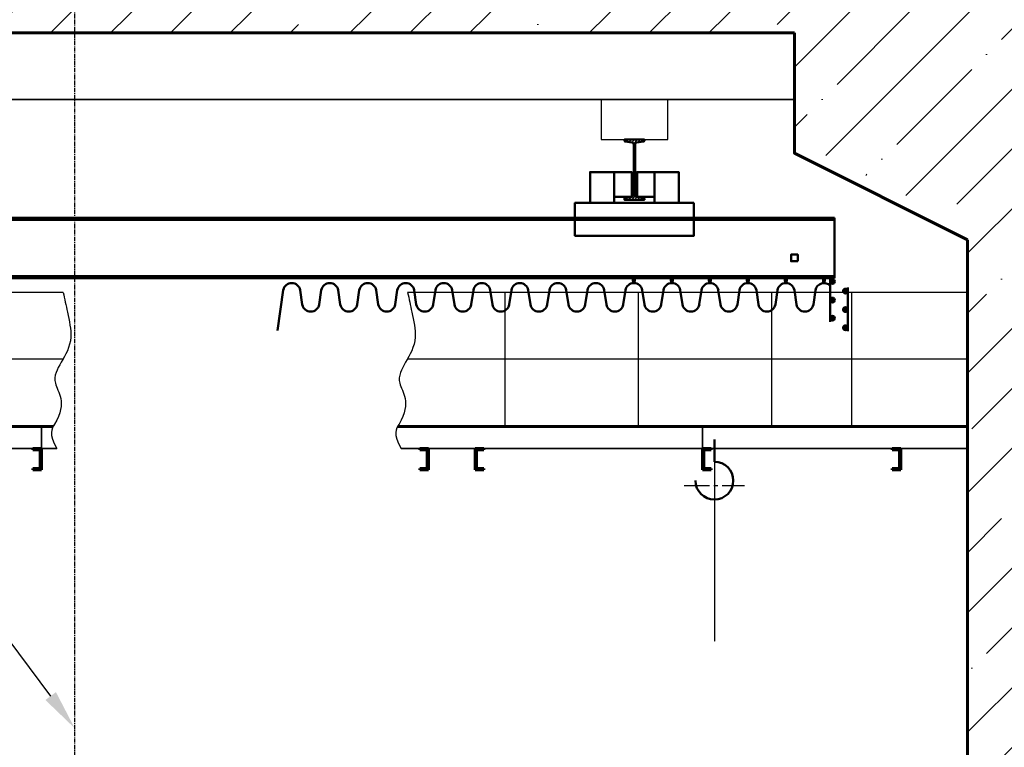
# Model space of a CAD drawing. Header units: millimetres. Extents: x 452087 to 582075, y 10891 to 81641.
# Tile 283 of 311: x 547769 to 555156, y 50680 to 56136. Entities that reach past the tile are written whole.
import ezdxf
from ezdxf import colors
from ezdxf.entities.mleader import LeaderData, LeaderLine
from ezdxf.math import Vec2, Vec3

# ---------------------------------------------------------------- set-up
doc = ezdxf.new("R2010")
doc.units = ezdxf.units.MM
doc.linetypes.add('CENTER2', pattern=[28.575, 19.05, -3.175, 3.175, -3.175])
doc.linetypes.add('осевая', pattern=[50.8, 31.75, -6.35, 6.35, -6.35])
for name, color, linetype, lineweight in [('0.6000', 3, 'Continuous', 60), ('35', 2, 'Continuous', 35), ('ГТО-2_Бетон 0.6', 2, 'Continuous', 60), ('ГТО-2_Бетон_060', 3, 'Continuous', 60), ('ГТО-2_Оси_025', 6, 'осевая', 25), ('ГТО-2_Тонкие 0.25', 7, 'Continuous', 25), ('ГТО-2_Штриховка', 252, 'Continuous', 18), ('ОЗиМ Линии', 7, 'Continuous', 25), ('ОЗиМ Металл', 1, 'Continuous', 50)]:
    doc.layers.add(name, color=color, linetype=linetype, lineweight=lineweight)
for name, color, linetype in [('ГТО-2_Выноски', 7, 'Continuous'), ('ГТО-2_Размеры', 7, 'Continuous'), ('Оси', 4, 'CENTER2')]:
    doc.layers.add(name, color=color, linetype=linetype)
doc.styles.add('MOSOBL (isocpeur)', font='isocpeur.ttf')

# ---------------------------------------------------------------- blocks, each defined once
blk = doc.blocks.new('A$C1B531B00')
at = {"layer": 'ОЗиМ Линии', "linetype": 'ByBlock'}
h = blk.add_hatch(dxfattribs=at)
h.set_pattern_fill('ANSI31', color=256, scale=5)
h.set_pattern_definition([(45, (0, -538.307), (-11.22532, 11.22532), [])])
edge = h.paths.add_edge_path()
edge.add_arc((10478.8, 1656.7), 16, 0, 83.15723, ccw=False)
edge.add_line((10494.8, 1656.7), (10494.8, 1279.4))
edge.add_arc((10478.8, 1279.4), 16, 276.84277, 360, ccw=False)
edge.add_line((10480.7, 1263.5), (10431.2, 1257.6))
edge.add_arc((10432, 1250.6), 7, 96.84277, 180)
edge.add_line((10425, 1250.6), (10425, 1243))
edge.add_line((10425, 1243), (10575, 1243))
edge.add_line((10575, 1243), (10575, 1250.6))
edge.add_arc((10568, 1250.6), 7, 360, 443.15723)
edge.add_line((10568.8, 1257.6), (10519.3, 1263.5))
edge.add_arc((10521.3, 1279.4), 16, 180, 263.15723, ccw=False)
edge.add_line((10505.3, 1279.4), (10505.3, 1656.7))
edge.add_arc((10521.3, 1656.7), 16, 96.84277, 180, ccw=False)
edge.add_line((10519.3, 1672.5), (10568.8, 1678.5))
edge.add_arc((10568, 1685.4), 7, 276.84277, 360)
edge.add_line((10575, 1685.4), (10575, 1693))
edge.add_line((10575, 1693), (10425, 1693))
edge.add_line((10425, 1693), (10425, 1685.4))
edge.add_arc((10432, 1685.4), 7, 180, 263.15723)
edge.add_line((10431.2, 1678.5), (10480.7, 1672.5))
at = {"layer": 'ОЗиМ Металл'}
for points in [[(11969, 629.5, 1), (12003.4, 629.5, 1)], [(12065.6, 557.9, 1), (12100, 557.9, 1)], [(12003.4, 490.3, 1), (11969, 490.3, 1)], [(12003.4, 354.4, 1), (11969, 354.4, 1)], [(12100, 418.7, 1), (12065.6, 418.7, 1)]]:
    blk.add_hatch(color=256, dxfattribs=at).paths.add_polyline_path(points)
h = blk.add_hatch(color=256, dxfattribs=at)
edge = h.paths.add_edge_path()
edge.add_arc((12082.8, 282.8), 17.2, 0, 360)
for p, q in [((0, 1105.7), (12000, 1105.7)), ((0, 1090.7), (12000, 1090.7)), ((12000, 1105.7), (12000, 655.7)), ((0, 670.7), (12000, 670.7)), ((0, 655.7), (12000, 655.7)), ((11969, 655.7), (11969, 328.2)), ((7865.4, 564.6), (7821, 262.6)), ((7992.1, 564.6), (8008.1, 456.3)), ((8150.7, 564.6), (8134.7, 456.3)), ((8277.4, 564.6), (8293.3, 456.3)), ((8435.9, 564.6), (8420, 456.3)), ((8562.6, 564.6), (8578.5, 456.3)), ((8721.1, 564.6), (8705.2, 456.3)), ((8847.8, 564.6), (8863.7, 456.3)), ((9006.4, 564.6), (8990.4, 456.3)), ((9133, 564.6), (9149, 456.3)), ((9291.6, 564.6), (9275.7, 456.3)), ((9418.3, 564.6), (9434.2, 456.3)), ((9576.8, 564.6), (9560.9, 456.3)), ((9703.5, 564.6), (9719.4, 456.3)), ((9862, 564.6), (9846.1, 456.3)), ((9988.7, 564.6), (10004.6, 456.3)), ((10147.3, 564.6), (10131.3, 456.3)), ((10273.9, 564.6), (10289.9, 456.3)), ((10432.5, 564.6), (10416.6, 456.3)), ((10559.2, 564.6), (10575.1, 456.3)), ((10717.7, 564.6), (10701.8, 456.3)), ((10844.4, 564.6), (10860.3, 456.3)), ((11002.9, 564.6), (10987, 456.3)), ((11129.6, 564.6), (11145.6, 456.3)), ((11288.2, 564.6), (11272.2, 456.3)), ((11414.9, 564.6), (11430.8, 456.3)), ((11573.4, 564.6), (11557.5, 456.3)), ((11700.1, 564.6), (11716, 456.3)), ((11858.6, 564.6), (11842.7, 456.3)), ((12100, 584.1), (12100, 256.6)), ((11100, -722.2), (11100, -554.1))]:
    blk.add_line(p, q, dxfattribs=at)
blk.add_lwpolyline([(10480.7, 1672.5, -0.379651), (10494.8, 1656.7), (10494.8, 1279.4, -0.379651), (10480.7, 1263.5), (10431.2, 1257.6, 0.379651), (10425, 1250.6), (10425, 1243), (10575, 1243), (10575, 1250.6, 0.379651), (10568.8, 1257.6), (10519.3, 1263.5, -0.379651), (10505.3, 1279.4), (10505.3, 1656.7, -0.379651), (10519.3, 1672.5), (10568.8, 1678.5, 0.379651), (10575, 1685.4), (10575, 1693), (10425, 1693), (10425, 1685.4, 0.379651), (10431.2, 1678.5)], format="xyb", close=True, dxfattribs=at)
for points in [[(10167.9, 1218.2), (10348.1, 1218.2), (10348.1, 1450.3), (10167.9, 1450.3)], [(10480.5, 1263.2), (10348.1, 1263.2), (10348.1, 1450.3), (10480.5, 1450.3)], [(10519.5, 1263.2), (10651.9, 1263.2), (10651.9, 1450.3), (10519.5, 1450.3)], [(10832.1, 1218.2), (10651.9, 1218.2), (10651.9, 1450.3), (10832.1, 1450.3)], [(10946.1, 1218.2), (10053.9, 1218.2), (10053.9, 971.9), (10946.1, 971.9)], [(11725, 780.7), (11675, 780.7), (11675, 830.7), (11725, 830.7)]]:
    blk.add_lwpolyline(points, close=True, dxfattribs=at)
for centre in [(11986.2, 629.5), (12082.8, 557.9), (11986.2, 490.3), (11986.2, 354.4), (12082.8, 418.7), (12082.8, 282.8)]:
    blk.add_circle(centre, 17.2, dxfattribs=at)
for centre, radius, start, end in [((7928.8, 553.2), 64.4, 10.24447, 169.75553), ((8214, 553.2), 64.4, 10.24447, 169.75553), ((8499.2, 553.2), 64.4, 10.24447, 169.75553), ((8784.5, 553.2), 64.4, 10.24447, 169.75553), ((9069.7, 553.2), 64.4, 10.24447, 169.75553), ((9354.9, 553.2), 64.4, 10.24447, 169.75553), ((9640.1, 553.2), 64.4, 10.24447, 169.75553), ((9925.4, 553.2), 64.4, 10.24447, 169.75553), ((10210.6, 553.2), 64.4, 10.24447, 169.75553), ((10495.8, 553.2), 64.4, 10.24447, 169.75553), ((10781.1, 553.2), 64.4, 10.24447, 169.75553), ((11066.3, 553.2), 64.4, 10.24447, 169.75553), ((11351.5, 553.2), 64.4, 10.24447, 169.75553), ((11636.7, 553.2), 64.4, 10.24447, 169.75553), ((11922.2, 553.2), 64.4, 43.30938, 169.75553), ((8071.4, 467.7), 64.4, 190.24447, 349.75553), ((8356.6, 467.7), 64.4, 190.24447, 349.75553), ((8641.9, 467.7), 64.4, 190.24447, 349.75553), ((8927.1, 467.7), 64.4, 190.24447, 349.75553), ((9212.3, 467.7), 64.4, 190.24447, 349.75553), ((9497.5, 467.7), 64.4, 190.24447, 349.75553), ((9782.8, 467.7), 64.4, 190.24447, 349.75553), ((10068, 467.7), 64.4, 190.24447, 349.75553), ((10353.2, 467.7), 64.4, 190.24447, 349.75553), ((10638.4, 467.7), 64.4, 190.24447, 349.75553), ((10923.7, 467.7), 64.4, 190.24447, 349.75553), ((11208.9, 467.7), 64.4, 190.24447, 349.75553), ((11494.1, 467.7), 64.4, 190.24447, 349.75553), ((11779.3, 467.7), 64.4, 190.24447, 349.75553), ((11100, -863.9), 141.7, 180, 90)]:
    blk.add_arc(centre, radius, start, end, dxfattribs=at)
for centre in [(10495.8, 636.6), (10780.6, 636.6), (11065.8, 636.6), (11351, 636.6), (11636.2, 636.6), (11921.7, 636.6)]:
    blk.add_ellipse(centre, major_axis=(0, -19.1), ratio=0.353626, dxfattribs=at)
at = {"layer": 'Оси', "ltscale": 0.2}
blk.add_line((11100, -698.6), (11100, -2069.3), dxfattribs=at)
at = {"layer": 'Оси', "ltscale": 10}
blk.add_line((10873.1, -899.3), (11326.9, -899.3), dxfattribs=at)
blk = doc.blocks.new('A$C54B85D96')
for p, q in [((-569.9, -238.9), (3631.5, -238.9)), ((300.1, -1238.9), (300.1, -238.9)), ((899.6, -1238.9), (899.6, -238.9)), ((1899.6, -1238.9), (1899.6, -238.9)), ((2899.6, -1238.9), (2899.6, -238.9)), ((6215.5, -238.9), (7633.7, -238.9)), ((-569.9, -738.9), (3633, -738.9)), ((6217.1, -738.9), (7979.8, -738.9))]:
    blk.add_line(p, q)
for points in [[(3631.5, -238.9), (3621.3, -287.9), (3598.1, -399.9), (3533, -691), (3799.3, -863.3), (3582.5, -1076.2), (3744.9, -1300.3), (3679.8, -1408.9)], [(6215.5, -238.9), (6205.4, -287.9), (6182.1, -399.9), (6117, -691), (6383.3, -863.3), (6166.6, -1076.2), (6328.9, -1300.3), (6263.9, -1408.9)]]:
    blk.add_open_spline(points, degree=3, knots=[0, 0, 0, 0, 151.276056, 346.096368, 852.245142, 1160.581552, 1224.903147, 1224.903147, 1224.903147, 1224.903147])
at = {"layer": '0.6000'}
for p, q in [((-69.9, -1408.9), (-69.9, -1568.9)), ((-4.9, -1408.9), (-69.9, -1408.9)), ((-59.9, -1418.9), (-59.9, -1558.9)), ((-59.9, -1418.9), (-4.9, -1418.9)), ((-4.9, -1408.9), (-4.9, -1418.9)), ((1355.1, -1408.9), (1355.1, -1418.9)), ((1355.1, -1408.9), (1420.1, -1408.9)), ((1410.1, -1418.9), (1355.1, -1418.9)), ((1410.1, -1418.9), (1410.1, -1558.9)), ((1420.1, -1408.9), (1420.1, -1568.9)), ((3059.6, -1408.9), (3059.6, -1418.9)), ((3059.6, -1408.9), (3124.6, -1408.9)), ((3114.6, -1418.9), (3059.6, -1418.9)), ((3114.6, -1418.9), (3114.6, -1558.9)), ((3124.6, -1408.9), (3124.6, -1568.9)), ((3474.6, -1408.9), (3474.6, -1568.9)), ((3539.6, -1408.9), (3474.6, -1408.9)), ((3484.6, -1418.9), (3484.6, -1558.9)), ((3484.6, -1418.9), (3539.6, -1418.9)), ((3539.6, -1408.9), (3539.6, -1418.9)), ((6379.8, -1408.9), (6379.8, -1568.9)), ((6444.8, -1408.9), (6379.8, -1408.9)), ((6389.8, -1418.9), (6389.8, -1558.9)), ((6389.8, -1418.9), (6444.8, -1418.9)), ((6444.8, -1408.9), (6444.8, -1418.9)), ((-69.9, -1568.9), (-4.9, -1568.9)), ((-59.9, -1558.9), (-4.9, -1558.9)), ((-4.9, -1558.9), (-4.9, -1568.9)), ((1410.1, -1558.9), (1355.1, -1558.9)), ((1355.1, -1558.9), (1355.1, -1568.9)), ((1420.1, -1568.9), (1355.1, -1568.9)), ((3114.6, -1558.9), (3059.6, -1558.9)), ((3059.6, -1558.9), (3059.6, -1568.9)), ((3124.6, -1568.9), (3059.6, -1568.9)), ((3474.6, -1568.9), (3539.6, -1568.9)), ((3484.6, -1558.9), (3539.6, -1558.9)), ((3539.6, -1558.9), (3539.6, -1568.9)), ((6379.8, -1568.9), (6444.8, -1568.9)), ((6389.8, -1558.9), (6444.8, -1558.9)), ((6444.8, -1558.9), (6444.8, -1568.9))]:
    blk.add_line(p, q, dxfattribs=at)
at = {"layer": '35'}
for p, q in [((-569.9, -1238.9), (3703.5, -1238.9)), ((-569.9, -1248.9), (3708.9, -1248.9)), ((1420.1, -1408.9), (1420.1, -1238.9)), ((6287.6, -1238.9), (13330.2, -1238.9)), ((6292.9, -1248.9), (13330.2, -1248.9)), ((6379.8, -1408.9), (6379.8, -1238.9)), ((-569.9, -1408.9), (3679.8, -1408.9)), ((6263.9, -1408.9), (13330.2, -1408.9))]:
    blk.add_line(p, q, dxfattribs=at)

msp = doc.modelspace()

# ---------------------------------------------------------------- hatches: boundary and pattern name
at = {"layer": 'ГТО-2_Штриховка'}
h = msp.add_hatch(dxfattribs=at)
h.set_pattern_fill('ANSI35', color=256, scale=100)
h.set_pattern_definition([(45, (-17131.3, -1493781.44), (-449.0128, 449.0128), []), (45, (-16682.3, -1493781.44), (-449.0128, 449.0128), [793.75, -158.75, 0, -158.75])])
h.paths.add_polyline_path([(560273.2, 43536.1), (555873.2, 43536.1), (555873.2, 50536.1), (560273.2, 50536.1)], flags=16)
h.paths.add_polyline_path([(560281.3, 43016.7), (560273.2, 39436.1), (555873.2, 39436.1), (555873.2, 43016.7)], flags=16)
h.paths.add_polyline_path([(554873, 43536.1), (540981.3, 43536.1), (540981.3, 54483.4), (542281.3, 55136.1), (542273.2, 56036.1), (553581, 56036.1), (553581, 55236.1), (554881.3, 54586.1)], flags=16)
h.paths.add_polyline_path([(560273.2, 38936.1), (560273.2, 35286.1), (555873.2, 35286.1), (555873.2, 38936.1)], flags=16)
h.paths.add_polyline_path([(554873, 43036.1), (554872.9, 36436.1), (548209.4, 36436.1), (548381, 36436.1), (547361, 36436.1), (547361, 36221.1), (547141, 36221.1), (547141, 36006.1), (546921, 36006.1), (546921, 35791.1), (546701, 35791.1), (546701, 35576.1), (546481, 35576.1), (546481, 35361.1), (546261, 35361.1), (546261, 35146.1), (546041, 35146.1), (546041, 34931.1), (545821, 34931.1), (545821, 34716.1), (545601, 34716.1), (545601, 34501.1), (545381, 34501.1), (545381, 34236.1), (540981.3, 34236.1), (540981.3, 43016.7), (545681, 43018.4), (545681, 42519.4), (546676.1, 42522.7), (546685.9, 43015.1), (549681.7, 43016.7), (549680.3, 42521.1), (550681, 42521.1), (550681, 43036.1)], flags=16)
h.paths.add_polyline_path([(540981.3, 54486.1), (540981.3, 42536.1)], flags=16)
h.paths.add_polyline_path([(540331.3, 56536.1), (540331.3, 56536.1), (539481.3, 56614.5), (539481.3, 43036.1), (538481.3, 43036.1), (538473.5, 31236.1), (539891.3, 31236.1), (542691.3, 29236.1), (543991.3, 29236.1), (545491.3, 30236.1), (554953.2, 30236.1), (556153.5, 31036.1), (564473.5, 31036.1), (564473.2, 53098.5), (567681, 54406.1), (567681, 55381.1), (562673.2, 55381.1), (562673.2, 56536.1), (561546, 56536.1), (561546, 56286.1), (561246, 56286.1), (561246, 51036.1), (555746, 51036.1), (555746, 56036.1), (555700.3, 56036.1), (555746, 56286.1), (555446, 56286.1), (555446, 56536.1)])

# ---------------------------------------------------------------- linework, layer by layer
at = {"layer": 'ГТО-2_Бетон 0.6'}
msp.add_line((542281.3, 56036.1, 0), (553581, 56036.1), dxfattribs=at)
msp.add_lwpolyline([(553581, 56036.1), (553581, 55136.1), (554881.3, 54486.1)], dxfattribs=at)
at = {"layer": 'ГТО-2_Бетон_060'}
msp.add_lwpolyline([(554881.3, 54486.1), (554881.1, 46916.7)], dxfattribs=at)
at = {"layer": 'ГТО-2_Оси_025'}
msp.add_line((548181, 63040.2, 0), (548181, 26899.4, 0), dxfattribs=at)
at = {"layer": 'ГТО-2_Размеры'}
msp.add_line((553580.8, 55536.1, 0), (542281.3, 55536.1, 0), dxfattribs=at)
at = {"layer": 'ГТО-2_Тонкие 0.25'}
msp.add_line((542281.3, 55536.1), (553581, 55536.1), dxfattribs=at)
at = {"layer": 'ОЗиМ Линии', "elevation": 0}
msp.add_lwpolyline([(552131, 55236.1), (552631, 55236.1), (552631, 55536.1), (552131, 55536.1)], close=True, dxfattribs=at)

# ---------------------------------------------------------------- block references
at = {"layer": 'ОЗиМ Линии'}
msp.add_blockref('A$C1B531B00', (541881, 53543.1, 0), dxfattribs=at)
at = {"layer": 'ОЗиМ Линии', "xscale": -1}
msp.add_blockref('A$C54B85D96', (554311.2, 54330, 0), dxfattribs=at)

# ---------------------------------------------------------------- leaders
at = {"layer": 'ГТО-2_Выноски'}
ml = msp.add_multileader_mtext('Standard', dxfattribs=at)
ml.set_content('{\\C2;Ось агрегатов}', color=256, style='MOSOBL (isocpeur)')
ml.set_leader_properties(color=7, lineweight=25)
ml.build(insert=Vec2(0, 0))
ml.multileader.update_dxf_attribs({"has_dogleg": 0, "text_left_attachment_type": 6, "text_right_attachment_type": 6, "dogleg_length": 0, "arrow_head_size": 300})
ctx = ml.context
ctx.base_point, ctx.char_height, ctx.arrow_head_size, ctx.landing_gap_size, ctx.plane_origin = Vec3(544623, 51891.5), 300, 300, 0, Vec3(548681.3, 50823.5)
ctx.left_attachment, ctx.right_attachment, ctx.text_align_type = 6, 6, 2
notes = []
notes.append((ctx, [(0, (1, 1, 0), (547383, 51891.5), (-1, 0), 0, [(0, [(548181, 50823.5)], 0, [])])]))
ctx.mtext.insert, ctx.mtext.alignment, ctx.mtext.flow_direction = Vec3(547383, 52281.5), 3, 5
for ctx, leaders in notes:
    for number, flags, end, landing, length, lines in leaders:
        leader = LeaderData()
        leader.index, (leader.has_last_leader_line, leader.has_dogleg_vector, leader.attachment_direction) = number, flags
        leader.last_leader_point, leader.dogleg_vector, leader.dogleg_length = Vec3(end), Vec3(landing), length
        for number, points, colour, breaks in lines:
            line = LeaderLine()
            line.index, line.vertices, line.color, line.breaks = number, Vec3.list(points), colors.encode_raw_color(colour), breaks
            leader.lines.append(line)
        ctx.leaders.append(leader)

doc.saveas('drawing.dxf')
